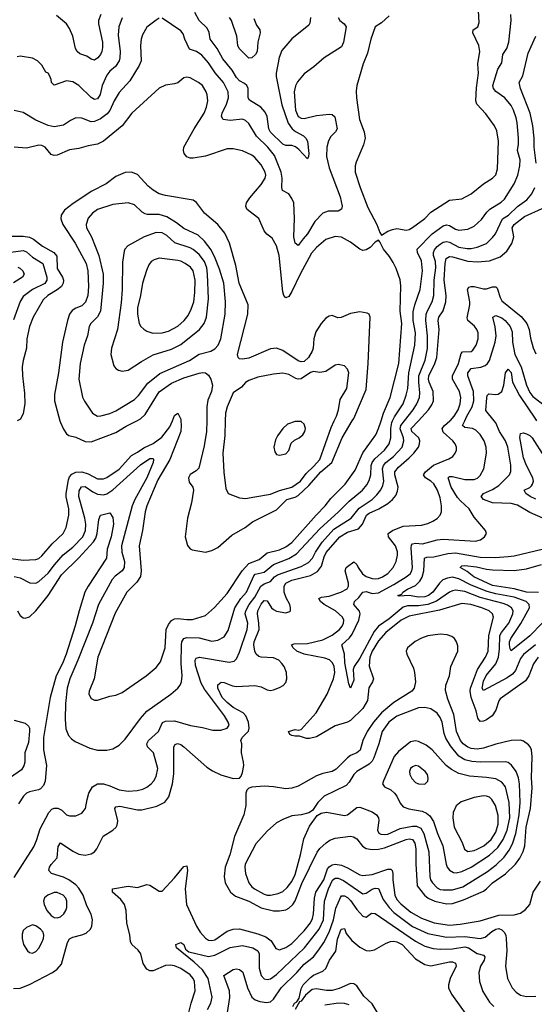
# Model space of a CAD drawing. Header units: inches. Extents: x 1682530 to 1839546, y 640742 to 791647.
# Tile 838 of 923: x 1792346 to 1795680, y 736223 to 742596. Entities that reach past the tile are written whole.
import ezdxf

# ---------------------------------------------------------------- set-up
doc = ezdxf.new("R2010")
doc.units = ezdxf.units.IN
doc.header["$MEASUREMENT"] = 0
doc.layers.add('B7793', color=7, linetype='Continuous')
doc.layers.add('B7794', color=7, linetype='Continuous')

msp = doc.modelspace()

# ---------------------------------------------------------------- linework, layer by layer
at = {"layer": 'B7793', "color": 5}
for points, elevation in [([(1792290, 739109.5), (1792370, 739098.3), (1792450, 739102.2), (1792470, 739109.3), (1792490, 739125.4), (1792557.3, 739202.7), (1792627.1, 739270), (1792647.6, 739310), (1792665.4, 739390), (1792664.8, 739430), (1792648.4, 739508.4), (1792648.3, 739530), (1792662.6, 739617.4), (1792670, 739636.9), (1792684.7, 739655.3), (1792710, 739668.3), (1792750, 739669.3), (1792790, 739656.3), (1792850, 739625.4), (1792890, 739623.8), (1792910, 739632.5), (1792990, 739687.9), (1793070, 739775.9), (1793110, 739796.6), (1793150, 739825.4), (1793210, 739852.8), (1793266.2, 739893.8), (1793318.9, 739961.1), (1793335.2, 740000)], 780), ([(1792306.2, 736326.2), (1792350, 736327.9), (1792410, 736351.8), (1792559.6, 736430), (1792589.8, 736450.2), (1792616.9, 736483.1), (1792656.5, 736623.5), (1792670, 736646.4), (1792690, 736658.5), (1792750, 736672.4), (1792776.6, 736683.4), (1792806.2, 736710), (1792813.5, 736730), (1792817.2, 736770), (1792810, 736806.6), (1792781.4, 736861.4), (1792757, 736930), (1792730, 736975.9), (1792710, 736996.9), (1792665.6, 737030), (1792630, 737047.1), (1792552.4, 737070), (1792536.2, 737090), (1792539.4, 737110), (1792550.9, 737129.1), (1792588.2, 737171.8), (1792595.2, 737244.8), (1792610, 737267.7), (1792690, 737215.1), (1792730, 737196), (1792770, 737188.9), (1792810, 737197.1), (1792830.4, 737209.6), (1792847, 737230), (1792887.6, 737312.4), (1792950, 737350.2), (1792970.4, 737369.6), (1792977.4, 737382.6), (1792982.6, 737410), (1792962.2, 737490), (1792970, 737502.6), (1792994.8, 737505.2), (1793110, 737483.1), (1793138.2, 737481.8), (1793234.9, 737505.1), (1793287.5, 737532.5), (1793313.2, 737566.8), (1793335.5, 737650), (1793345.3, 737714.7), (1793344.1, 737890), (1793354.6, 737905.4), (1793368.2, 737911.8), (1793390, 737905.6), (1793410, 737890.2), (1793557.8, 737757.8), (1793595.4, 737735.4), (1793650, 737708.7), (1793730, 737684.4), (1793770, 737686.8), (1793780.7, 737699.3), (1793790, 737724.7), (1793797.6, 737770), (1793797.2, 737790), (1793783.1, 737850), (1793784.5, 737910), (1793779, 737930), (1793787.3, 737950), (1793828, 737992), (1793833.1, 738010), (1793828.3, 738050), (1793811.4, 738090), (1793793.1, 738110), (1793730, 738144.3), (1793690, 738176.7), (1793658.8, 738210), (1793630.9, 738270), (1793629.5, 738290.5), (1793652.5, 738307.5), (1793670, 738306.1), (1793725.3, 738285.3), (1793750, 738281), (1793870, 738286), (1793910, 738278.3), (1793950, 738259.3), (1793970, 738255), (1793990, 738257.8), (1794030, 738273.6), (1794053.3, 738286.7), (1794070, 738306.7), (1794077.8, 738330), (1794075.4, 738370), (1794059, 738410), (1794045.5, 738430), (1794024.2, 738450), (1793990, 738465.7), (1793910, 738469.9), (1793895.5, 738475.5), (1793878.8, 738490), (1793870, 738508.3), (1793863.3, 738550), (1793865.3, 738570), (1793897.2, 738650), (1793896.5, 738690), (1793886.4, 738750), (1793889.2, 738770), (1793910, 738814.1), (1793930, 738838), (1793950, 738835.1), (1793978.6, 738790), (1793990, 738778), (1794010, 738767.7), (1794070, 738757.6), (1794095.3, 738764.7), (1794099.7, 738770), (1794100.3, 738790), (1794095.6, 738810), (1794073.2, 738853.2), (1794060.6, 738890), (1794059.2, 738930), (1794071, 738950), (1794110, 738968.8), (1794230, 738998.8), (1794276.3, 739023.7), (1794301.5, 739058.5), (1794319.7, 739120.3), (1794332.5, 739147.5), (1794419.7, 739250), (1794470, 739278.3), (1794540, 739300), (1794566, 739330), (1794593.2, 739390), (1794610, 739402.1), (1794673, 739430), (1794730, 739464.6), (1794760.9, 739490), (1794783, 739517), (1794794.7, 739545.3), (1794797.4, 739570), (1794777, 739650), (1794777.2, 739670), (1794799.1, 739700.9), (1794870, 739759.4), (1794899.7, 739790), (1794929.4, 739830), (1794936.7, 739850), (1794938.1, 739870), (1794932.3, 739890), (1794886.1, 739930), (1794881.5, 739950), (1794928.9, 740000)], 720), ([(1792310, 738993.3), (1792350, 738983.7), (1792411.7, 738951.7), (1792450, 738950.2), (1792470, 738959.7), (1792530, 739012.8), (1792571.7, 739068.3), (1792628, 739132), (1792690, 739181.3), (1792754.5, 739250), (1792772.1, 739290), (1792774.7, 739330), (1792769.5, 739370), (1792729.1, 739510), (1792732.5, 739547.5), (1792746.9, 739573.1), (1792770, 739573.8), (1792819.9, 739539.9), (1792850, 739525.9), (1792890, 739521.6), (1792910, 739527.7), (1792950, 739553.9), (1793130, 739714.2), (1793190, 739755), (1793210, 739756.5), (1793213.7, 739750), (1793210.7, 739730), (1793170.1, 739629.9), (1793091.5, 739490), (1793075.3, 739450), (1793006.5, 739190), (1793007.9, 739150), (1793025.8, 739090), (1793022.6, 739050), (1793010, 739029.8), (1792965.3, 738994.7), (1792946.5, 738973.5), (1792856.3, 738810), (1792818.4, 738690), (1792723.6, 738450), (1792670.6, 738330), (1792654.7, 738270), (1792643.9, 738170), (1792641.4, 738070), (1792646.3, 738006.3), (1792662.5, 737962.5), (1792681.4, 737941.4), (1792704.8, 737924.8), (1792800.5, 737880.5), (1792850, 737868.8), (1792910, 737868.8), (1792950, 737876.5), (1792990, 737900.3), (1793030, 737939.5), (1793130, 738074.3), (1793170, 738119.7), (1793324.7, 738230), (1793369.9, 738270.2), (1793385.1, 738290), (1793393.5, 738310), (1793399.4, 738350), (1793392.5, 738430), (1793394, 738550), (1793397.4, 738570), (1793409.8, 738590), (1793430, 738597), (1793510, 738595.9), (1793590, 738573.4), (1793630, 738579.7), (1793670, 738602.3), (1793696.3, 738643.7), (1793739.9, 738790), (1793778.8, 738850), (1793815.1, 738890), (1793862.4, 738997.6), (1793872.8, 739007.2), (1793930, 739021.1), (1793990, 739069.3), (1794090.5, 739109.5), (1794140.4, 739139.6), (1794290, 739300.1), (1794411.8, 739410), (1794479.7, 739480.3), (1794567, 739550), (1794595.3, 739584.7), (1794610, 739613.4), (1794620.1, 739650), (1794623.9, 739710), (1794630.3, 739730), (1794646.4, 739753.6), (1794709.9, 739810), (1794739.2, 739850), (1794751.2, 739890), (1794749.9, 739950), (1794756.7, 739990), (1794761.6, 740000)], 760), ([(1792310, 737044.9), (1792438, 737242), (1792456.1, 737283.9), (1792479.8, 737360.2), (1792536.2, 737463.8), (1792554.1, 737485.9), (1792570, 737493.7), (1792593.4, 737493.4), (1792619, 737479), (1792650, 737448.7), (1792670, 737442.4), (1792710, 737443), (1792750, 737460.5), (1792773, 737490), (1792783.1, 737550), (1792795, 737590), (1792818.9, 737630), (1792850, 737651.3), (1792890, 737651.1), (1792930, 737638.3), (1792990, 737610.9), (1793050, 737602.1), (1793107.7, 737607.7), (1793143.5, 737616.5), (1793170.9, 737629.1), (1793197.2, 737650), (1793214.8, 737670), (1793230, 737697.6), (1793241, 737750), (1793212.8, 737850), (1793173.6, 737890), (1793169.1, 737910), (1793181.3, 737930), (1793246, 737990), (1793272.2, 738047.8), (1793290, 738055.3), (1793350, 738059.2), (1793452.3, 738027.7), (1793530, 738015.2), (1793596.7, 737996.7), (1793650, 737998.4), (1793689.7, 738010), (1793703.1, 738030), (1793697.2, 738050), (1793672.8, 738090), (1793542.7, 738262.7), (1793522.1, 738302.1), (1793484.6, 738415.4), (1793483, 738450), (1793490, 738464), (1793510.6, 738469.4), (1793702.7, 738437.3), (1793735.5, 738444.4), (1793750, 738459.5), (1793770, 738503.1), (1793820.6, 738650), (1793824, 738690), (1793807.3, 738750), (1793812.3, 738770), (1793833.7, 738810), (1793870, 738858.8), (1793909.2, 738930.8), (1793930, 738945.7), (1793970, 738960.1), (1793996.7, 738990), (1794015.9, 739004.1), (1794170, 739057.5), (1794217.9, 739082.1), (1794242.5, 739110), (1794263.5, 739150), (1794306.4, 739213.6), (1794381.1, 739298.9), (1794493, 739370), (1794544.5, 739435.5), (1794630, 739491.7), (1794659.9, 739520.1), (1794686.1, 739553.9), (1794699.1, 739580.9), (1794705.4, 739610), (1794696.8, 739690), (1794702.3, 739710), (1794718.3, 739730), (1794768.4, 739770), (1794823.1, 739830), (1794835.3, 739870), (1794832.5, 739890), (1794811.4, 739948.6), (1794814.8, 739970), (1794838.9, 740000)], 740), ([(1792607.4, 740000), (1792610.2, 739990), (1792630, 739946.4), (1792650, 739915.3), (1792665.2, 739905.2), (1792710, 739893.6), (1792770, 739866), (1792810, 739864.8), (1792970, 739924.1), (1793035.4, 739964.6), (1793105.3, 740000)], 820), ([(1793390.9, 740000), (1793393.2, 739970), (1793389.6, 739930), (1793319.3, 739750), (1793241.5, 739618.5), (1793170.6, 739450), (1793159.6, 739410), (1793142, 739290), (1793119.3, 739190), (1793132.9, 739030), (1793128, 738992), (1793105.3, 738954.7), (1793040.2, 738890), (1792965.3, 738754.7), (1792852.6, 738470), (1792828.1, 738330), (1792796.5, 738250), (1792794.3, 738230), (1792810, 738202.6), (1792830, 738192.2), (1792850, 738192.4), (1792930, 738217.6), (1792970, 738223.6), (1793010, 738240.9), (1793166, 738350), (1793230, 738402.6), (1793259.1, 738441), (1793289.5, 738530.5), (1793295.5, 738650), (1793310, 738681.8), (1793330, 738707.2), (1793350, 738719.3), (1793370, 738721.4), (1793430, 738713.1), (1793465.6, 738714.4), (1793550, 738739), (1793609.2, 738790.8), (1793690, 738882), (1793788.1, 739030), (1793830, 739076.6), (1793897.4, 739102.6), (1793950, 739145.5), (1794030, 739164.5), (1794070, 739183.3), (1794110, 739211.8), (1794266.2, 739390), (1794325.6, 739450), (1794362.1, 739497.9), (1794453.7, 739590), (1794518.7, 739681.3), (1794570, 739793.4), (1794653.9, 739910), (1794670.9, 739949.1), (1794687.1, 740000)], 780), ([(1793557.8, 740000), (1793556.3, 739930), (1793541.6, 739838.4), (1793505.9, 739694.1), (1793490, 739675.9), (1793450, 739652.4), (1793439.2, 739630), (1793443.7, 739603.7), (1793468.6, 739570), (1793471.8, 739550), (1793458.5, 739470), (1793433.4, 739370), (1793417.6, 739250), (1793432.4, 739192.4), (1793450, 739172.4), (1793464.1, 739164.1), (1793550, 739150.3), (1793590, 739160.2), (1793630, 739180.7), (1793720.8, 739259.2), (1793807.4, 739310), (1793853.8, 739346.2), (1794010, 739423.9), (1794077.8, 739490), (1794130, 739505.1), (1794150, 739516.7), (1794218.3, 739581.7), (1794297.1, 739670), (1794367.7, 739730), (1794435, 739890), (1794501, 740000)], 820), ([(1793678.4, 740000), (1793674.2, 739905.8), (1793663.2, 739790), (1793668.2, 739668.2), (1793681.1, 739561.1), (1793696, 739530), (1793770, 739500.4), (1793810, 739497.4), (1793870, 739508.3), (1793970, 739524.1), (1794030.4, 739549.5), (1794109, 739570), (1794164.5, 739610), (1794201.9, 739658.1), (1794250, 739703.4), (1794290.6, 739750), (1794363.5, 739956.5), (1794384.1, 740000)], 840), ([(1795704.2, 738470), (1795673.9, 738426.1), (1795644.8, 738350), (1795622.1, 738317.9), (1795459.2, 738200.8), (1795450, 738188), (1795430, 738127.3), (1795407, 738090), (1795370, 738065.6), (1795350, 738056.5), (1795330, 738054.2), (1795315, 738075), (1795303.1, 738123.1), (1795271.6, 738210), (1795264.3, 738250), (1795267, 738270), (1795311.6, 738390), (1795364.5, 738470), (1795379.9, 738510), (1795385.4, 738610), (1795415.4, 738730), (1795409.8, 738750), (1795387.1, 738770), (1795339.8, 738790), (1795268.2, 738811.8), (1795210, 738817.7), (1795064.8, 738775.2), (1794870, 738736.6), (1794816.9, 738710), (1794717.9, 738630), (1794670, 738575.6), (1794629.2, 738510), (1794615.5, 738470), (1794611.2, 738411.2), (1794637.7, 738330), (1794631.7, 738310), (1794607.3, 738272.7), (1794599.3, 738190), (1794570, 738138.3), (1794490, 738061.1), (1794470, 738049.9), (1794390, 738025.4), (1794270, 737954.3), (1794223.3, 737943.3), (1794204, 737944), (1794159.6, 737959.6), (1794130, 737958.6), (1794110, 737963.2), (1794096.9, 737970), (1794086.6, 737990), (1794130, 738001.1), (1794150, 737998), (1794170, 738003.1), (1794266.5, 738110), (1794338.8, 738230), (1794379.9, 738330), (1794386.7, 738370), (1794383.1, 738410), (1794373.7, 738433.7), (1794353.7, 738453.7), (1794323.5, 738463.5), (1794188.9, 738490), (1794142.1, 738510), (1794117.6, 738530), (1794107.2, 738550), (1794124.3, 738555.7), (1794210, 738558.2), (1794310, 738582), (1794370, 738613.2), (1794417, 738650), (1794434.5, 738670), (1794444.1, 738690), (1794446, 738710), (1794437.8, 738730), (1794392.3, 738770), (1794318.9, 738810), (1794294.5, 738830), (1794283.5, 738850), (1794302.1, 738857.9), (1794350, 738865.4), (1794425.6, 738890), (1794467.8, 738912.2), (1794476.6, 738930), (1794477, 738950), (1794454.9, 739030), (1794461.7, 739050), (1794470, 739057.5), (1794510, 739087.2), (1794530, 739070.2), (1794539.1, 739050), (1794567.6, 739010), (1794590, 738992.8), (1794630, 738978.5), (1794650, 738977.1), (1794670, 738979.3), (1794696.8, 738990), (1794730, 739010.8), (1794766, 739050), (1794784.4, 739090), (1794793.1, 739130), (1794792.9, 739152.9), (1794781.3, 739190), (1794734.9, 739250), (1794733.3, 739270), (1794760.4, 739290), (1794830, 739317.3), (1794950, 739324.8), (1794990, 739336.3), (1795023, 739350), (1795051.7, 739368.3), (1795069.9, 739390.2), (1795077.8, 739410), (1795079.5, 739450), (1795070, 739502), (1795053.3, 739550), (1795030, 739592), (1795010.3, 739610.3), (1794974.6, 739630), (1794962.3, 739650), (1794975.3, 739670), (1795027.5, 739712.5), (1795126.3, 739753.7), (1795151.1, 739768.9), (1795167.7, 739790), (1795175.6, 739810), (1795175, 739830), (1795167.2, 739850), (1795152.3, 739870), (1795090, 739926.9), (1795082.5, 739950), (1795097.1, 739970), (1795133.3, 740000)], 680), ([(1795688.6, 738550), (1795610, 738487.7), (1795590, 738461.6), (1795557, 738383), (1795539.5, 738360.6), (1795503.5, 738336.5), (1795350, 738253.5), (1795342, 738270), (1795350, 738315), (1795368.5, 738351.5), (1795430, 738426.9), (1795447, 738470), (1795455, 738525), (1795457.2, 738610), (1795466.4, 738630), (1795514.9, 738690), (1795541.2, 738750), (1795542.2, 738770), (1795531.3, 738790), (1795506, 738806), (1795477.1, 738817.1), (1795330, 738856.5), (1795230, 738894.9), (1795170, 738904), (1795150, 738900.2), (1795130, 738889.9), (1795046.4, 738833.5), (1794990, 738811.8), (1794930, 738801.5), (1794857.8, 738802.2), (1794830, 738792.8), (1794740.7, 738719.3), (1794671.5, 738670), (1794642.9, 738637.1), (1794550, 738463.8), (1794513.8, 738410), (1794507.1, 738390), (1794510, 738321.2), (1794490, 738269), (1794477.5, 738297.5), (1794452.6, 738432.6), (1794450.4, 738490.4), (1794433.1, 738550), (1794483.7, 738596.3), (1794501.1, 738618.9), (1794542.9, 738710), (1794551.5, 738750), (1794547.2, 738767.2), (1794510.7, 738810), (1794515, 738830), (1794543.2, 738856.8), (1794570, 738891.4), (1794590, 738895.5), (1794630, 738882.9), (1794670, 738886.8), (1794770, 738941.1), (1794850.7, 738990), (1794875.7, 739010), (1794886.9, 739030), (1794891.2, 739050), (1794883.1, 739176.9), (1794884.5, 739195.5), (1794890, 739204), (1794910, 739207.1), (1794955.8, 739204.3), (1795050, 739229), (1795090, 739233), (1795300, 739220), (1795332.3, 739230), (1795358, 739250), (1795369.4, 739270), (1795363.7, 739290), (1795290, 739375.8), (1795258.6, 739430), (1795201.3, 739481.3), (1795183.2, 739503.2), (1795140.9, 739570), (1795121.2, 739630), (1795130, 739640.2), (1795150, 739639.5), (1795230, 739620.7), (1795290, 739621.1), (1795311.3, 739628.7), (1795330, 739646), (1795352.2, 739690), (1795369.8, 739790), (1795367, 739830), (1795354.2, 739870), (1795330, 739910.9), (1795300.2, 739940.2), (1795279.5, 739950), (1795230, 739956.5), (1795215.3, 739970), (1795229, 740000)], 660), ([(1795734.7, 739370), (1795650, 739406.3), (1795570, 739454), (1795530, 739464.8), (1795408, 739468), (1795350.9, 739490), (1795335, 739510), (1795351.2, 739530), (1795410, 739554.4), (1795450, 739581.9), (1795519.8, 739650), (1795528.3, 739671.7), (1795527.5, 739712.5), (1795508.9, 739830), (1795492.5, 739870), (1795455.4, 739930), (1795430, 739986.6), (1795419.4, 740000)], 640), ([(1795690, 739492.3), (1795653.6, 739510), (1795624.4, 739530), (1795614, 739550), (1795650, 739568.4), (1795660.9, 739579.1), (1795669.2, 739590), (1795674.1, 739610), (1795670.3, 739630.3), (1795629, 739710), (1795610, 739759.7), (1795587.1, 739892.9), (1795590, 739918.8), (1795610, 739921.6), (1795630, 739914.9), (1795650, 739905.2), (1795666.3, 739890), (1795745.3, 739765.3)], 620), ([(1792332.1, 738770), (1792350, 738739.5), (1792370, 738724.6), (1792382.4, 738722.4), (1792410, 738730.2), (1792450, 738770.2), (1792530, 738869.4), (1792617.8, 739002.2), (1792730, 739112.3), (1792824.1, 739215.9), (1792839.1, 739240.9), (1792849, 739270), (1792859.3, 739360.7), (1792869.7, 739390), (1792930, 739403.8), (1792950, 739374.8), (1792953.5, 739330), (1792939.8, 739250), (1792912.2, 739170), (1792908.6, 739110), (1792790.8, 738930), (1792769, 738890), (1792730.7, 738770), (1792706.5, 738673.5), (1792646.6, 738490), (1792624.2, 738430), (1792583.4, 738350), (1792543.1, 738210), (1792500.4, 737950), (1792500.1, 737870), (1792520.9, 737770), (1792512.4, 737667.6), (1792500.6, 737639.4), (1792481.4, 737618.6), (1792469.1, 737610.9), (1792410, 737599.1), (1792390, 737589.7), (1792370.3, 737570), (1792339.5, 737520.5)], 740), ([(1795731.4, 738690), (1795650, 738609), (1795530, 738511.1), (1795523.2, 738523.2), (1795518.6, 738550), (1795519.7, 738570), (1795527.1, 738590), (1795591.9, 738688.1), (1795648.4, 738790), (1795646.7, 738810), (1795627.2, 738830), (1795550, 738859.5), (1795430, 738880.1), (1795374.8, 738894.8), (1795270, 738936.5), (1795190, 738977.1), (1795150, 738987), (1795118.1, 738981.9), (1795088.4, 738970), (1795064.8, 738950), (1795021.6, 738890), (1794994, 738870), (1794970, 738860.4), (1794930, 738857.7), (1794870, 738869.5), (1794805.2, 738865.2), (1794796, 738870), (1794821.3, 738878.7), (1794827.4, 738890), (1794858.8, 738910), (1794910, 738935.1), (1794938.9, 738961.1), (1794952.9, 738987.1), (1794964.7, 739030), (1794969.3, 739110), (1794982.8, 739117.2), (1795030, 739118.8), (1795119, 739141), (1795170, 739146.1), (1795330, 739117.2), (1795425.5, 739114.5), (1795510, 739121), (1795550, 739126.5), (1795730, 739169.4)], 640), ([(1795707.9, 738887.9), (1795630, 738891.6), (1795550, 738911.4), (1795410, 738933.4), (1795288.2, 738990), (1795244.5, 739024.5), (1795198.7, 739050), (1795210, 739060.3), (1795230, 739063.6), (1795305.1, 739054.9), (1795370, 739039.4), (1795410, 739035), (1795550, 739030.8), (1795630, 739041.1), (1795726.8, 739070)], 620), ([(1792310, 738061.5), (1792382.8, 738042.8), (1792403.9, 738023.9), (1792411, 738010), (1792410.5, 737990.5), (1792403.1, 737916.9), (1792380.8, 737850), (1792378.9, 737790), (1792373.8, 737766.2), (1792358, 737742), (1792287.6, 737692.4)], 720), ([(1793443, 736170), (1793456.2, 736230), (1793482.5, 736310), (1793478.9, 736370), (1793470.5, 736390), (1793450, 736413.6), (1793390, 736454.4), (1793350, 736472.8), (1793322.4, 736477.6), (1793290, 736475.4), (1793210, 736440.7), (1793190, 736440.3), (1793170, 736451), (1793146.8, 736486.8), (1793131, 736551), (1793113.7, 736573.7), (1793073.5, 736610), (1793064.1, 736630), (1793059.9, 736670), (1793040.7, 736750), (1793035.4, 736830), (1793025.6, 736870), (1793001.2, 736901.2), (1792947.2, 736950), (1792946.6, 736970), (1793050, 736987.1), (1793110, 736979.5), (1793170, 736998.9), (1793190, 736994.3), (1793250, 736955.3), (1793270, 736956.4), (1793350, 737042.4), (1793410, 737115.8), (1793430, 737118.8), (1793433.1, 737090), (1793418.8, 736970), (1793428, 736870), (1793491.1, 736730), (1793516.2, 736690), (1793550, 736651.3), (1793570, 736639.3), (1793590, 736636.3), (1793610, 736641.2), (1793690, 736697.7), (1793730, 736710.7), (1793770, 736712.8), (1793890, 736679.6), (1793940.6, 736660.6), (1793974.9, 736634.9), (1794005.3, 736585.3), (1794030, 736576.3), (1794070, 736590.1), (1794110, 736617.3), (1794190, 736698), (1794229.1, 736750), (1794242.2, 736777.8), (1794250, 736808.4), (1794255.5, 736910), (1794265.6, 736950), (1794315.7, 737030), (1794340.3, 737099.7), (1794350, 737113.8), (1794370, 737125.3), (1794390.1, 737130.1), (1794430, 737123.4), (1794470, 737106.7), (1794550, 737062.1), (1794570, 737056.6), (1794630, 737063.1), (1794730, 737098.7), (1794750, 737099), (1794759, 737090), (1794763.7, 737070), (1794763.8, 737030), (1794775.4, 736930), (1794790, 736901.9), (1794814.5, 736874.5), (1794880.8, 736820.8), (1794950, 736781.1), (1795031.3, 736751.3), (1795130, 736734.6), (1795198.7, 736741.3), (1795330, 736763.8), (1795450, 736800.9), (1795550, 736802), (1795590, 736812.6), (1795623.1, 736836.9), (1795651.2, 736868.8), (1795672, 736950), (1795719.9, 737020.1)], 680), ([(1793562.6, 736190), (1793585.6, 736230), (1793593.3, 736270), (1793566.7, 736390), (1793530, 736445.9), (1793476.8, 736496.8), (1793361.6, 736590), (1793358, 736610), (1793390, 736624.4), (1793410, 736610.4), (1793421.4, 736581.4), (1793442.5, 736562.5), (1793570, 736532.6), (1793610, 736542.3), (1793710, 736591.1), (1793790, 736603.8), (1793857, 736590), (1793889.3, 736570), (1793896.8, 736550), (1793896.6, 736456.6), (1793909.6, 736409.6), (1793930, 736389.1), (1793950, 736383.5), (1793970, 736388.4), (1794010, 736416.1), (1794191.8, 736588.2), (1794286.9, 736710), (1794314.5, 736770), (1794320.3, 736890), (1794347.1, 736970), (1794373.5, 737026.5), (1794390, 737040.6), (1794410, 737040.9), (1794444, 737024), (1794570, 736938.7), (1794590, 736942.1), (1794630, 736968.4), (1794650, 736976), (1794670, 736972.9), (1794700.8, 736900.8), (1794739.1, 736850), (1794770, 736818.2), (1794890, 736727.5), (1794990, 736681.3), (1795110, 736657.3), (1795230, 736662.9), (1795330, 736649.2), (1795361.9, 736658.1), (1795404.3, 736695.7), (1795430, 736710.8), (1795450, 736713.5), (1795470, 736704.4), (1795484, 736690), (1795494.6, 736670), (1795498.3, 736650), (1795501.4, 736570), (1795493.4, 736470), (1795507.2, 736390), (1795536.1, 736330), (1795561.9, 736301.9), (1795590, 736283.2), (1795630, 736273.5), (1795690, 736275.8)], 660), ([(1793692.7, 736170), (1793707.2, 736267.2), (1793705.6, 736310), (1793669.6, 736410), (1793730, 736448.9), (1793750, 736452.4), (1793770, 736447.7), (1793791.1, 736431.1), (1793821.1, 736330), (1793850.1, 736270.1), (1793872.4, 736252.4), (1793900.9, 736240.9), (1793945.5, 736234.5), (1793970, 736238.8), (1793990, 736256.9), (1794040.2, 736330), (1794142.7, 736430), (1794190, 736482.9), (1794249, 736531), (1794284.2, 736575.8), (1794316.2, 736623.8), (1794350.2, 736689.8), (1794378.3, 736770), (1794394.5, 736845.5), (1794424.3, 736915.7), (1794430, 736925.5), (1794450, 736926.1), (1794470, 736915.1), (1794490, 736894.4), (1794530, 736837.1), (1794570, 736793.4), (1794590, 736787.4), (1794626.3, 736813.7), (1794650, 736811.5), (1794910, 736632.4), (1794970, 736600.1), (1795024, 736584), (1795070, 736580.5), (1795150, 736581.9), (1795230, 736595.5), (1795253.4, 736590), (1795310, 736553.2), (1795350, 736542.4), (1795360.2, 736530), (1795355.9, 736510), (1795332.3, 736470), (1795320.5, 736430), (1795325, 736370), (1795347.4, 736307.4), (1795390, 736238.3), (1795416.9, 736210)], 640), ([(1794116.2, 736210), (1794126.9, 736230), (1794140.9, 736239.1), (1794157.7, 736262.3), (1794170, 736323), (1794183.4, 736350), (1794230, 736398), (1794250, 736411.4), (1794310, 736437.6), (1794330, 736455.8), (1794353.2, 736510), (1794393.5, 736566.5), (1794406.1, 736646.1), (1794429.3, 736710), (1794450, 736714), (1794461.8, 736681.8), (1794496.9, 736636.9), (1794550, 736592.4), (1794590, 736570.9), (1794611.3, 736568.7), (1794644.4, 736575.6), (1794720.3, 736619.7), (1794749.1, 736630.9), (1794770, 736632.4), (1794790, 736628.4), (1794823.5, 736610), (1794910, 736517.2), (1794970, 736480.1), (1795010, 736472.7), (1795130, 736498.2), (1795150, 736498), (1795170.1, 736490.1), (1795174.4, 736470), (1795134, 736390), (1795123.5, 736350), (1795123.6, 736330), (1795143.6, 736290), (1795242.4, 736150)], 620), ([(1794674.5, 736150), (1794630, 736227.4), (1794576.1, 736276.1), (1794530, 736343), (1794510, 736356.3), (1794490, 736357.9), (1794414.8, 736325.2), (1794370, 736312.7), (1794333.6, 736313.6), (1794270, 736323.8), (1794241.5, 736318.5), (1794196.7, 736283.3), (1794170, 736244.7), (1794159.8, 736240.2), (1794130, 736189.4)], 620), ([(1794479.8, 736219.8), (1794450, 736228.7), (1794411, 736231), (1794322.1, 736217.9)], 640)]:
    msp.add_lwpolyline(points, dxfattribs=dict(at, elevation=elevation))
for points, elevation in [([(1794130, 739995.6), (1794082.2, 739977.8), (1794050.5, 739950), (1794016.7, 739903.3), (1794004.2, 739875.8), (1793992.2, 739830), (1793998.7, 739798.7), (1794010, 739782), (1794030, 739777.1), (1794070, 739785.3), (1794090, 739807.3), (1794105.7, 739854.3), (1794126.1, 739873.9), (1794157, 739890), (1794179.5, 739910), (1794193.6, 739930), (1794196.9, 739950), (1794190, 739979), (1794170, 739995.1)], 860), ([(1795070, 738618.3), (1794990, 738607.3), (1794950, 738593.8), (1794908.2, 738571.8), (1794857.6, 738530), (1794848.8, 738510), (1794853.3, 738490), (1794898, 738398), (1794904.8, 738370), (1794909.5, 738310), (1794901.3, 738270), (1794886.4, 738250), (1794770, 738176.9), (1794690, 738109.9), (1794638.3, 738050), (1794597.3, 737990), (1794568.5, 737930), (1794552, 737868), (1794529.7, 737850.3), (1794490, 737833.1), (1794470, 737819.2), (1794395.6, 737744.4), (1794369.7, 737730.3), (1794310, 737716.9), (1794270, 737702.7), (1794150, 737635.6), (1794110, 737621.3), (1794070, 737617.5), (1793990, 737631.6), (1793930, 737635.1), (1793850.4, 737629.6), (1793830, 737622.7), (1793817.3, 737610), (1793810.4, 737589.6), (1793810.3, 737510), (1793798.6, 737450), (1793736.8, 737310), (1793707.6, 737190), (1793676.8, 737110), (1793670.1, 737050), (1793677, 737010), (1793712.4, 736950), (1793744.3, 736924.3), (1793830, 736890.1), (1793910, 736848), (1793990, 736828.7), (1794030, 736828.5), (1794070, 736835.8), (1794090, 736846.4), (1794115.2, 736870), (1794130, 736892.9), (1794173.6, 737006.4), (1794272.4, 737207.6), (1794290, 737231.7), (1794331.2, 737268.8), (1794354.8, 737285.2), (1794390, 737299.3), (1794490, 737310.8), (1794507.7, 737307.7), (1794530, 737293.4), (1794566.2, 737246.2), (1794590, 737232.4), (1794630, 737224.8), (1794670, 737227.2), (1794710, 737236.9), (1794850, 737289.7), (1794870, 737294.3), (1794890, 737290.7), (1794906.3, 737266.3), (1794912.5, 737230), (1794912.6, 737132.6), (1794921, 736990), (1794968.3, 736930), (1794993.2, 736910), (1795035.5, 736890), (1795110, 736873.1), (1795150, 736876.7), (1795220.7, 736899.3), (1795350, 736956.4), (1795370.6, 736970), (1795409.9, 737010), (1795492.5, 737067.5), (1795557.1, 737130), (1795586.6, 737170), (1795607.5, 737212.5), (1795619.2, 737250), (1795627.4, 737370), (1795655.2, 737490), (1795664.9, 737624.9), (1795661.5, 737690), (1795664.9, 737824.9), (1795660.7, 737870), (1795653.6, 737890), (1795643.1, 737903.1), (1795610, 737927.6), (1795590, 737934), (1795529.9, 737929.9), (1795430, 737906.6), (1795350, 737881.3), (1795310, 737874.9), (1795270, 737879.1), (1795250, 737887.2), (1795218.1, 737910), (1795200.8, 737930), (1795174.8, 737990), (1795159.5, 738099.5), (1795120.7, 738199.3), (1795104.7, 738255.3), (1795106.1, 738290), (1795131.1, 738350), (1795139.6, 738410), (1795184.5, 738510), (1795184.5, 738544.5), (1795176.8, 738570), (1795162.8, 738590), (1795144.6, 738604.6), (1795114.9, 738614.9)], 720), ([(1794970, 738144.4), (1794930, 738141.3), (1794790, 738088.3), (1794737.2, 738050), (1794693.3, 737990), (1794671.7, 737910), (1794641.3, 737818.7), (1794630, 737796.8), (1794610, 737778.3), (1794529.2, 737730.8), (1794510, 737709.8), (1794479.9, 737660.1), (1794460.3, 737639.7), (1794318.4, 737570), (1794277, 737530), (1794242.8, 737477.2), (1794218.3, 737461.7), (1794170.3, 737449.7), (1794110, 737444), (1794050, 737420.4), (1794010, 737397.3), (1793950, 737343.1), (1793877.1, 737262.9), (1793807.8, 737130), (1793804.1, 737110), (1793808.4, 737070), (1793830.9, 737010), (1793850, 736984.6), (1793868.2, 736970), (1793930, 736937.2), (1793950, 736929.6), (1793970, 736929), (1794019.7, 736940.3), (1794050, 736952.9), (1794079.9, 736980.1), (1794110, 737019), (1794130, 737063.6), (1794166.1, 737190), (1794185.9, 737294.1), (1794223.6, 737376.4), (1794273.5, 737446.5), (1794299.4, 737460.6), (1794333.1, 737466.9), (1794450, 737445.5), (1794470, 737450.3), (1794530, 737498), (1794550, 737500.2), (1794629.4, 737469.4), (1794658.7, 737450), (1794670.2, 737430.2), (1794672.1, 737412), (1794664.7, 737350), (1794672, 737332), (1794684.8, 737324.8), (1794710, 737322), (1794730, 737325.4), (1794810, 737361.1), (1794890, 737377.2), (1794917.2, 737377.2), (1794944.3, 737364.4), (1794964.8, 737330), (1794997.7, 737210), (1795003.1, 737050), (1795008, 737030), (1795019.4, 737010), (1795050, 736978.3), (1795070, 736966.8), (1795090, 736963.3), (1795150, 736965.2), (1795217, 736983), (1795377.1, 737082.9), (1795433.6, 737126.4), (1795484.9, 737175.1), (1795517.9, 737222.1), (1795538.6, 737261.4), (1795560.1, 737330), (1795582.4, 737450), (1795589.2, 737529.2), (1795584.7, 737650), (1795576.7, 737690), (1795562.4, 737730), (1795531.5, 737771.5), (1795510, 737787.7), (1795493.2, 737793.2), (1795330, 737791), (1795274.6, 737794.6), (1795230, 737805.9), (1795190, 737829.8), (1795136.4, 737896.4), (1795106.7, 737946.7), (1795096.2, 737976.2), (1795082.1, 738050), (1795070, 738078.7), (1795050, 738106.8), (1795010, 738135.8)], 740), ([(1794910, 737927.9), (1794878.4, 737921.6), (1794800.5, 737859.5), (1794772.6, 737827.4), (1794702, 737670), (1794696.9, 737650), (1794710.2, 737630.2), (1794750, 737610.9), (1794773.6, 737590), (1794788.8, 737570), (1794810, 737524.2), (1794830, 737502.2), (1794867.7, 737487.7), (1794952.6, 737472.6), (1794980.5, 737460.5), (1795002.9, 737442.9), (1795025.8, 737405.8), (1795052.1, 737330), (1795088.3, 737250), (1795108.1, 737130), (1795115.8, 737110), (1795130.9, 737090.9), (1795156.5, 737076.5), (1795173.8, 737073.8), (1795210, 737083), (1795270, 737111.2), (1795390, 737188.2), (1795442.7, 737237.3), (1795477.2, 737290), (1795503.2, 737350), (1795521.6, 737430), (1795518, 737530), (1795494.3, 737630), (1795470, 737661.4), (1795430, 737682.6), (1795370, 737692.2), (1795259.4, 737699.4), (1795190, 737716.4), (1795143, 737743), (1795109.2, 737769.2), (1795017.7, 737870), (1794980.1, 737900.1), (1794930, 737924)], 760), ([(1794910, 737768.4), (1794890, 737761.3), (1794878.7, 737750), (1794871.7, 737730), (1794874.6, 737710), (1794885.5, 737685.5), (1794910, 737659.5), (1794930, 737650.4), (1794970, 737648.7), (1794990, 737666.8), (1794993.1, 737686.9), (1794987.1, 737710), (1794973.1, 737730), (1794930, 737764.2)], 780), ([(1795350, 737572.6), (1795290, 737562.4), (1795206.4, 737533.6), (1795172.8, 737507.2), (1795154.9, 737465.1), (1795151.6, 737430), (1795161.5, 737370), (1795211.5, 737270), (1795227.5, 737227.5), (1795250, 737213.4), (1795290, 737219.6), (1795310, 737227.7), (1795351.9, 737250), (1795399.7, 737290), (1795430, 737337.1), (1795446.5, 737390), (1795445.5, 737445.5), (1795427.9, 737510), (1795405.6, 737550), (1795390, 737563.5), (1795370, 737571.3)], 780), ([(1792590, 736947.4), (1792570, 736947.4), (1792529.4, 736930.6), (1792506.7, 736913.3), (1792500.9, 736890), (1792504.4, 736870), (1792522.8, 736830), (1792550, 736797.6), (1792570, 736784.6), (1792590, 736782.7), (1792610, 736789.3), (1792632.8, 736810), (1792644.5, 736830), (1792652.3, 736850), (1792652.4, 736890), (1792644.7, 736910), (1792627.8, 736930)], 740), ([(1792430, 736737.6), (1792390, 736721.3), (1792370, 736700.7), (1792362.3, 736677.7), (1792361.6, 736650), (1792371.6, 736610), (1792396.4, 736570), (1792410, 736559.5), (1792430, 736554.9), (1792450, 736564.2), (1792470, 736587), (1792490, 736622.4), (1792501.4, 736650), (1792503.9, 736670), (1792498, 736690), (1792480.5, 736710), (1792450, 736731.6)], 740)]:
    msp.add_lwpolyline(points, close=True, dxfattribs=dict(at, elevation=elevation))
at = {"layer": 'B7794', "color": 5}
for points, elevation in [([(1794739, 742621), (1794690, 742576.3), (1794650, 742549.3), (1794621.5, 742470), (1794600, 742380), (1794571.3, 742310), (1794530.3, 742170), (1794526, 742134), (1794527.2, 742090), (1794548.5, 741950), (1794577.4, 741870), (1794583.5, 741830), (1794573.4, 741786.6), (1794525.3, 741674.7), (1794519, 741650), (1794519.1, 741610), (1794551.2, 741510), (1794601.5, 741381.5), (1794660.4, 741270), (1794678.8, 741218.8), (1794690, 741202), (1794730, 741227.7), (1794761.3, 741238.7), (1794790, 741243.7), (1794850, 741234.6), (1794870, 741239.1), (1794890, 741250.2), (1794969.8, 741310), (1795009.9, 741350.1), (1795130, 741427.6), (1795210, 741436.5), (1795270, 741469.2), (1795350, 741534.7), (1795410, 741570.2), (1795430, 741592.2), (1795442.3, 741630), (1795447.2, 741810), (1795437.5, 741877.5), (1795422.5, 741910), (1795366.6, 741986.6), (1795306.9, 742050), (1795302, 742070), (1795304.7, 742155.3), (1795318.9, 742250), (1795315, 742310), (1795326.8, 742390), (1795319.8, 742430), (1795281, 742510), (1795283.7, 742530), (1795313.3, 742550), (1795322, 742578), (1795314.5, 742730)], 780), ([(1793250, 742605.1), (1793230, 742594), (1793170, 742548.4), (1793140.9, 742499.1), (1793132.6, 742470), (1793128.7, 742430), (1793132.7, 742330), (1793121, 742299), (1793059.6, 742200.4), (1792990, 742125.3), (1792958, 742070), (1792930, 742007.8), (1792912.9, 741987.1), (1792870, 741953.6), (1792830, 741936.5), (1792810, 741935.8), (1792750, 741959.4), (1792710, 741960.9), (1792676, 741944), (1792630, 741912.4), (1792570, 741901.8), (1792530, 741910.6), (1792450, 741946.5), (1792370, 741995.3), (1792310, 742008.7)], 760), ([(1793010, 742608), (1792987.8, 742550), (1792984.8, 742495.2), (1792996.4, 742390), (1792995.4, 742350), (1792990.1, 742330), (1792967.8, 742292.2), (1792930, 742262), (1792910, 742236.4), (1792881.4, 742170), (1792867.7, 742112.3), (1792850, 742084.8), (1792830, 742079.8), (1792810, 742093), (1792730, 742170.9), (1792690, 742193.8), (1792650, 742199.3), (1792570, 742172.3), (1792552.3, 742190), (1792551.3, 742210), (1792542.7, 742230), (1792530, 742249), (1792516, 742256), (1792490, 742301.2), (1792461.2, 742330), (1792430, 742346.6), (1792350, 742360.9), (1792330, 742356)], 740), ([(1792871.1, 742628.9), (1792858, 742590), (1792857.3, 742570), (1792882.3, 742450), (1792883.4, 742416.6), (1792878.8, 742390), (1792870.2, 742370), (1792853.6, 742350), (1792830, 742334), (1792810, 742339.7), (1792780.8, 742360.8), (1792735.3, 742375.3), (1792718.3, 742390), (1792707.6, 742410), (1792689.8, 742490), (1792670, 742539.7), (1792648.7, 742568.7), (1792583.9, 742623.9)], 720), ([(1794410.2, 742610), (1794419.6, 742590), (1794448.6, 742568.6), (1794460.2, 742550), (1794443.5, 742450), (1794430, 742421.1), (1794318.4, 742350), (1794252.2, 742290), (1794190, 742245.1), (1794145.9, 742194.1), (1794132, 742168), (1794124.8, 742130), (1794133.8, 742010), (1794150, 741970.2), (1794170, 741958.9), (1794190, 741957.2), (1794270, 741975.5), (1794350, 741984.1), (1794370, 741983.2), (1794388.4, 741968.4), (1794402.6, 741890), (1794392.8, 741870), (1794360.9, 741839.1), (1794347, 741813), (1794335.9, 741770), (1794333.4, 741710), (1794350, 741637.6), (1794422.5, 741450), (1794435.8, 741390), (1794430.7, 741369.3), (1794410, 741357.3), (1794344.2, 741355.8), (1794310, 741342.9), (1794257.2, 741290), (1794211.7, 741210), (1794181.8, 741178.2), (1794150, 741134.3), (1794130, 741149.6), (1794122.8, 741190), (1794126.2, 741310), (1794122.5, 741410), (1794110, 741439.6), (1794090, 741469.6), (1794049.7, 741490), (1794043.5, 741510), (1794045.8, 741570), (1794040.4, 741610), (1793996, 741716), (1793953.1, 741770), (1793881.2, 741841.2), (1793830, 741923.5), (1793810, 741943.9), (1793790, 741951.5), (1793710, 741942.7), (1793665.1, 741950), (1793654.2, 741970), (1793657.9, 741990), (1793686.6, 742050), (1793699.2, 742090), (1793696.1, 742130), (1793666.9, 742190), (1793612.1, 742252.1), (1793570, 742317.3), (1793525.7, 742365.7), (1793492.6, 742390), (1793445.9, 742405.9), (1793416.2, 742470), (1793405.5, 742505.5), (1793390, 742524), (1793270, 742605.1)], 760), ([(1794231.2, 742611.2), (1794226.2, 742573.8), (1794218.5, 742561.5), (1794110, 742472.4), (1794043.6, 742396.4), (1794027.8, 742352.2), (1794007.5, 742250), (1794008, 742228), (1794044.6, 742044.6), (1794086.4, 741926.4), (1794110.4, 741890.4), (1794132.9, 741872.9), (1794184.8, 741844.8), (1794200.9, 741830), (1794210.2, 741810.2), (1794220.2, 741730), (1794218, 741710), (1794210, 741695.1), (1794155.2, 741755.2), (1794133.1, 741773.1), (1794110, 741782), (1794070, 741782), (1794050, 741790.8), (1793970, 741868.4), (1793959.4, 741890), (1793950.4, 741970), (1793937.2, 741997.2), (1793909, 742030), (1793835.4, 742075.4), (1793826.8, 742090), (1793825.4, 742150), (1793818, 742170), (1793803.6, 742183.6), (1793770, 742201.2), (1793750, 742221.6), (1793723.2, 742270), (1793662.2, 742342.2), (1793626.2, 742410), (1793579.4, 742470), (1793573.4, 742513.4), (1793561.1, 742541.1), (1793510, 742589.8), (1793481.9, 742641.9)], 740), ([(1793863.4, 742603.4), (1793880.6, 742560.6), (1793900.9, 742530), (1793903.6, 742510), (1793889.1, 742450), (1793885.3, 742390), (1793873, 742370), (1793850, 742349.5), (1793830, 742346.6), (1793767.8, 742410), (1793758.5, 742430), (1793754, 742490), (1793719.2, 742590), (1793705.8, 742610)], 720), ([(1794761.6, 740000), (1794774.3, 740025.7), (1794830, 740110.2), (1794850, 740164.9), (1794859.7, 740210), (1794867.9, 740310), (1794905, 740490), (1794909.9, 740570), (1794894.7, 740650), (1794895.3, 740704.7), (1794906.1, 740750), (1794941.1, 740850), (1794954.9, 740970), (1794950, 741034.5), (1794924.3, 741090), (1794921.8, 741110), (1795018.5, 741210), (1795090, 741262.7), (1795110, 741267.3), (1795130, 741263), (1795170, 741239.8), (1795190, 741233.8), (1795250, 741240.6), (1795290, 741258.8), (1795337.5, 741302.5), (1795371.5, 741350), (1795390.8, 741369.2), (1795464.7, 741415.3), (1795485.8, 741434.2), (1795550, 741534.6), (1795573.1, 741590), (1795585.3, 741650), (1795587.7, 741690), (1795569.9, 741749.9), (1795577, 741790), (1795577.4, 741830), (1795568.7, 741928.7), (1795561.5, 741961.5), (1795545.7, 742010), (1795530, 742040.4), (1795489.9, 742089.9), (1795430, 742130.8), (1795416, 742150), (1795411.1, 742170), (1795444.3, 742275.7), (1795470, 742316.4), (1795475.3, 742370), (1795501.1, 742410), (1795514.6, 742450), (1795529.8, 742590), (1795527.4, 742630)], 760), ([(1795692.1, 741667.9), (1795678.8, 741770), (1795679.9, 741830), (1795671.3, 741908.7), (1795652.7, 741990), (1795589.8, 742150.2), (1795582.4, 742190), (1795606.3, 742233.6), (1795640.6, 742379.4), (1795690.5, 742490)], 740), ([(1794687.1, 740000), (1794702.9, 740050), (1794745.5, 740150), (1794801.5, 740370), (1794822, 740630), (1794811.7, 740710), (1794814.2, 740874.2), (1794810, 740912.3), (1794784.9, 740984.9), (1794765.3, 741025.3), (1794742.7, 741062.7), (1794702, 741110), (1794679.3, 741159.3), (1794670, 741168.7), (1794650, 741155.1), (1794617.6, 741122.4), (1794590, 741106.2), (1794570, 741103.1), (1794550, 741109.8), (1794490, 741156.2), (1794430, 741187.7), (1794390, 741191.9), (1794330, 741174), (1794270, 741122.3), (1794236.1, 741083.9), (1794163.4, 740950), (1794110, 740836.4), (1794090, 740805.1), (1794070, 740795.1), (1794058.3, 740810), (1794050, 740834), (1794027.6, 741070), (1794010, 741131.8), (1793981.7, 741181.7), (1793947.2, 741207.2), (1793930, 741229.7), (1793896, 741310), (1793830, 741358), (1793818, 741370), (1793810.6, 741390), (1793815, 741410), (1793836.2, 741443.8), (1793910.6, 741530), (1793936.2, 741570), (1793941, 741590), (1793936.8, 741610), (1793910, 741656.4), (1793870, 741704.5), (1793850, 741719.3), (1793790, 741747.7), (1793730, 741760.3), (1793690, 741759.8), (1793550, 741713.6), (1793470, 741699.6), (1793450, 741699.9), (1793430, 741708.2), (1793411.8, 741730), (1793407.2, 741750), (1793410.7, 741770), (1793476.8, 741890), (1793540.7, 741990), (1793557.1, 742030), (1793565.7, 742070), (1793561.3, 742110), (1793554.3, 742130), (1793530, 742169.7), (1793504.7, 742190), (1793450, 742219.2), (1793430, 742224), (1793410, 742220.5), (1793370, 742187.8), (1793350, 742180.5), (1793290, 742172.6), (1793250, 742152.8), (1793072.3, 741990), (1793010.5, 741909.5), (1792890, 741810.6), (1792850.1, 741789.9), (1792790, 741780.2), (1792730, 741761.5), (1792670, 741752.7), (1792590, 741718.9), (1792570, 741717.2), (1792550, 741724.4), (1792510.8, 741770.8), (1792490, 741781.8), (1792470, 741783.7), (1792390, 741764.6), (1792310, 741770.6)], 780), ([(1794501, 740000), (1794510, 740015), (1794590, 740202), (1794603, 740370), (1794616.8, 740670), (1794609.8, 740689.8), (1794597.7, 740697.7), (1794550, 740704.8), (1794490, 740694.6), (1794428.6, 740668.6), (1794406.5, 740666.5), (1794370, 740680.5), (1794350, 740677.4), (1794330, 740664.7), (1794300.2, 740630), (1794264.9, 740575.1), (1794252.5, 740530), (1794246.9, 740470), (1794241, 740450), (1794217.4, 740410), (1794190, 740384.3), (1794170, 740380.7), (1794150, 740388.8), (1794050, 740455.9), (1794010, 740469.9), (1793970, 740465.7), (1793830, 740405.4), (1793790, 740398.6), (1793770, 740401.5), (1793761.5, 740410), (1793756.5, 740430), (1793824.2, 740690), (1793826.6, 740750), (1793768.8, 740890), (1793745.6, 741005.6), (1793706.3, 741150), (1793675.3, 741215.3), (1793630, 741269.8), (1793542.9, 741342.9), (1793492.1, 741412.1), (1793470, 741428.4), (1793290, 741458.4), (1793250, 741469.8), (1793210, 741492.7), (1793178.3, 741518.3), (1793110, 741594.8), (1793070, 741609.8), (1793030, 741606), (1792970, 741582), (1792906, 741534), (1792814.6, 741485.4), (1792692.7, 741407.3), (1792636, 741364), (1792615.8, 741330), (1792612.6, 741307.4), (1792625, 741270), (1792706.5, 741150), (1792777.6, 741017.6), (1792787.3, 740970), (1792791.8, 740870), (1792787, 740810), (1792772.5, 740767.5), (1792750, 740743.9), (1792710, 740729.9), (1792686, 740714), (1792669.5, 740690), (1792655.4, 740650), (1792623.5, 740510), (1792597.9, 740310), (1792572.2, 740170), (1792571.6, 740130), (1792607.4, 740000)], 820), ([(1794838.9, 740000), (1794894.9, 740070), (1794919.9, 740110), (1794935.3, 740150), (1794938.3, 740181.7), (1794930.9, 740250.9), (1794932.8, 740290), (1794973.1, 740393.1), (1794988.5, 740468.5), (1794987.5, 740550), (1794976.5, 740650), (1794979.9, 740690), (1794987.3, 740712.7), (1795019.2, 740770), (1795028.1, 740811.9), (1795031.3, 740910), (1795042.4, 740990), (1795039.4, 741030), (1795027.6, 741070), (1795027.4, 741090), (1795034.1, 741105.9), (1795050, 741127.6), (1795070, 741143.4), (1795090, 741156.4), (1795110, 741161.1), (1795130, 741156.1), (1795190, 741124.6), (1795244.6, 741115.4), (1795270, 741115), (1795310, 741122.8), (1795370, 741147.8), (1795410, 741185.4), (1795428.4, 741210), (1795473.3, 741306.7), (1795513.7, 741330), (1795570, 741386.5), (1795630.6, 741430), (1795664, 741470), (1795683.7, 741510)], 740), ([(1794928.9, 740000), (1794995.3, 740070), (1795017.1, 740102.9), (1795026.5, 740130), (1795024.8, 740190), (1794999.6, 740250), (1794994.3, 740270), (1794995.7, 740290), (1795035.6, 740370), (1795049.2, 740410), (1795064.1, 740590), (1795056.1, 740650), (1795061.4, 740670), (1795088.5, 740711.5), (1795107.8, 740770), (1795108.5, 740811.5), (1795095.2, 740910), (1795101.6, 741018.4), (1795109.9, 741050.1), (1795130, 741062.6), (1795150, 741062.2), (1795250, 741032.8), (1795312, 741028), (1795390, 741036.4), (1795459.3, 741060.7), (1795502.3, 741097.7), (1795533.4, 741146.6), (1795547.2, 741190), (1795537.3, 741250), (1795550.2, 741269.8), (1795617, 741323), (1795730, 741374.3)], 720), ([(1792250, 741195.4), (1792370, 741195.1), (1792410, 741188.6), (1792435.1, 741175.1), (1792493.5, 741130), (1792566.6, 741090), (1792586.4, 741066.4), (1792590, 740986.3), (1792624.2, 740930), (1792630.6, 740910), (1792629.1, 740890), (1792617.1, 740870), (1792590, 740846.6), (1792528.7, 740810), (1792498, 740782), (1792434, 740670), (1792410.1, 740610), (1792393.3, 740530), (1792391.4, 740470), (1792368.4, 740390), (1792362.9, 740350), (1792363.6, 740290), (1792378.7, 740178.7), (1792380.3, 740110), (1792370, 740046.3), (1792350.8, 740010), (1792331.1, 740000)], 780), ([(1792290, 741091.6), (1792370, 741102.3), (1792390, 741094.3), (1792430, 741060.1), (1792497.4, 741017.4), (1792522.2, 740930), (1792522, 740910), (1792510.4, 740889.6), (1792429.2, 740850), (1792370, 740804.5), (1792348.8, 740771.2), (1792306.3, 740653.7)], 760), ([(1792334.6, 740994.6), (1792348.4, 740988.4), (1792367.2, 740970), (1792375.2, 740950), (1792363.6, 740930), (1792306, 740894)], 740), ([(1795133.3, 740000), (1795137, 740003), (1795160.8, 740030), (1795185.8, 740070), (1795200.1, 740110), (1795204.3, 740150), (1795196.2, 740190), (1795150.4, 740270), (1795150.3, 740290), (1795189.1, 740370), (1795205.4, 740434.6), (1795214.2, 740445.8), (1795270, 740448.9), (1795282.3, 740457.7), (1795302.7, 740490), (1795315.2, 740530), (1795317, 740570), (1795308, 740590), (1795292.4, 740612.4), (1795250, 740649.8), (1795245.9, 740665.9), (1795262.3, 740750), (1795262.4, 740770), (1795247.1, 740850), (1795255.7, 740864.3), (1795269.9, 740870.1), (1795290, 740868.7), (1795350, 740853.3), (1795370, 740855), (1795410, 740867.8), (1795430, 740866.2), (1795438.2, 740858.2), (1795458.1, 740798.1), (1795470, 740777.5), (1795595.2, 740675.2), (1795631.7, 740630), (1795646.7, 740590), (1795654.4, 740534.4), (1795672.3, 740472.3), (1795690, 740433)], 680), ([(1795229, 740000), (1795242.8, 740030), (1795278.2, 740090), (1795288.8, 740130), (1795286.2, 740190), (1795248.2, 740290), (1795248.8, 740310), (1795270, 740339.1), (1795333.1, 740346.9), (1795362.2, 740357.8), (1795377.1, 740370), (1795389, 740391), (1795427, 740510), (1795433.1, 740550), (1795427.1, 740607.1), (1795411.5, 740670), (1795430, 740680.7), (1795470, 740666.4), (1795491.4, 740650), (1795523.3, 740610), (1795535.5, 740575.5), (1795539.1, 740510), (1795553.9, 740430), (1795594, 740350), (1795628.7, 740230), (1795650, 740183.5), (1795670, 740157.5), (1795770, 740082.2)], 660), ([(1793105.3, 740000), (1793130, 740012.5), (1793158.8, 740041.2), (1793250, 740186.8), (1793330, 740243.4), (1793410, 740277.4), (1793510, 740309.2), (1793530, 740312.7), (1793550, 740310.1), (1793570, 740296.2), (1793584.5, 740270), (1793594.5, 740230), (1793587.9, 740190), (1793566.1, 740133.9), (1793559.7, 740090), (1793557.8, 740000)], 820), ([(1794384.1, 740000), (1794398.3, 740030), (1794411, 740070), (1794422.3, 740137.7), (1794466, 740210), (1794477.4, 740310), (1794470, 740335.1), (1794450, 740354.7), (1794410, 740364.2), (1794390, 740359.5), (1794330, 740318.4), (1794290, 740313), (1794250, 740319.2), (1794230, 740312), (1794170, 740272.4), (1794150, 740269.9), (1794134.4, 740274.4), (1794090, 740299.3), (1794050, 740308.7), (1793990, 740302.8), (1793890, 740282.8), (1793830, 740260.4), (1793810, 740247.1), (1793782.5, 740217.5), (1793730, 740181.6), (1793690.2, 740090), (1793680.6, 740050), (1793678.4, 740000)], 840), ([(1795419.4, 740000), (1795366.6, 740066.6), (1795371.4, 740148.6), (1795375.2, 740164.8), (1795385.9, 740174.1), (1795430, 740170.1), (1795446.8, 740173.2), (1795469.4, 740190.6), (1795483.2, 740230), (1795493.5, 740310), (1795510, 740335.2), (1795530, 740312.2), (1795538, 740250), (1795583.6, 740163.6), (1795686.6, 740010), (1795695, 740000)], 640), ([(1793335.2, 740000), (1793350, 740035.2), (1793370, 740050.3), (1793390.1, 740010), (1793390.9, 740000)], 780)]:
    msp.add_lwpolyline(points, dxfattribs=dict(at, elevation=elevation))
for points, elevation in [([(1793050, 741410.8), (1792950, 741398.9), (1792850, 741366.9), (1792817.1, 741342.9), (1792790, 741312.1), (1792777.4, 741270), (1792779.7, 741250), (1792812.4, 741190), (1792860.1, 741070), (1792886.3, 740950), (1792887.4, 740890), (1792869.6, 740710.4), (1792850, 740671.9), (1792806.7, 740630), (1792795.8, 740610), (1792785.4, 740550), (1792764.3, 740490), (1792737.7, 740370), (1792729.4, 740270), (1792753.7, 740153.7), (1792766.6, 740126.6), (1792818.7, 740050), (1792850.2, 740030.2), (1792871.5, 740031.5), (1792930, 740046.7), (1792970, 740064.2), (1793090, 740137.8), (1793116.7, 740163.3), (1793177.1, 740242.9), (1793253.7, 740306.3), (1793446, 740390), (1793510, 740430.2), (1793583.7, 740450), (1793610, 740465.2), (1793631.8, 740490), (1793649.9, 740530.1), (1793677.9, 740690), (1793680.5, 740770), (1793668.2, 740890), (1793641.1, 740981.1), (1793612.8, 741052.8), (1793585.7, 741105.7), (1793543.6, 741163.6), (1793501.5, 741201.5), (1793410, 741244.5), (1793362.2, 741282.2), (1793299.2, 741319.2), (1793250, 741335.2), (1793174.8, 741334.8), (1793158.7, 741338.7), (1793139.7, 741350), (1793090, 741398.8)], 840), ([(1793230, 741217.8), (1793152, 741190), (1793047.6, 741132.4), (1793028.2, 741111.8), (1793022.6, 741097.4), (1793013.4, 741026.6), (1793010.8, 740850.8), (1793003.7, 740763.7), (1792979, 740590), (1792940.3, 740470), (1792936, 740430), (1792956.2, 740356.2), (1792970, 740338), (1792986.7, 740326.7), (1793010, 740321.1), (1793050, 740327.6), (1793135.4, 740384.6), (1793210, 740426), (1793330, 740462.7), (1793390, 740494), (1793511.6, 740590), (1793541.2, 740630), (1793556.4, 740670), (1793568.4, 740790), (1793563.3, 740950), (1793557.6, 740990), (1793543, 741030), (1793510, 741075.3), (1793470, 741109.3), (1793450, 741119.9), (1793351.1, 741151.1), (1793300, 741200), (1793270, 741216.2)], 860), ([(1793250, 741052), (1793217.5, 741042.5), (1793198.5, 741030), (1793182.9, 741010), (1793167, 740973), (1793141.2, 740890), (1793128.8, 740810), (1793110.2, 740730.2), (1793110.1, 740690.1), (1793120.2, 740630), (1793130.7, 740610.7), (1793150, 740592.3), (1793170, 740580.7), (1793208.1, 740568.1), (1793270, 740568.9), (1793310, 740580.7), (1793370, 740611.9), (1793411.8, 740648.2), (1793438.2, 740681.8), (1793458.2, 740721.9), (1793473.7, 740770), (1793481.5, 740830), (1793483.5, 740910), (1793470, 740970.8), (1793453.5, 740993.5), (1793419.1, 741019.1), (1793390, 741033.1), (1793370, 741037.1)], 880)]:
    msp.add_lwpolyline(points, close=True, dxfattribs=dict(at, elevation=elevation))

doc.saveas('drawing.dxf')
